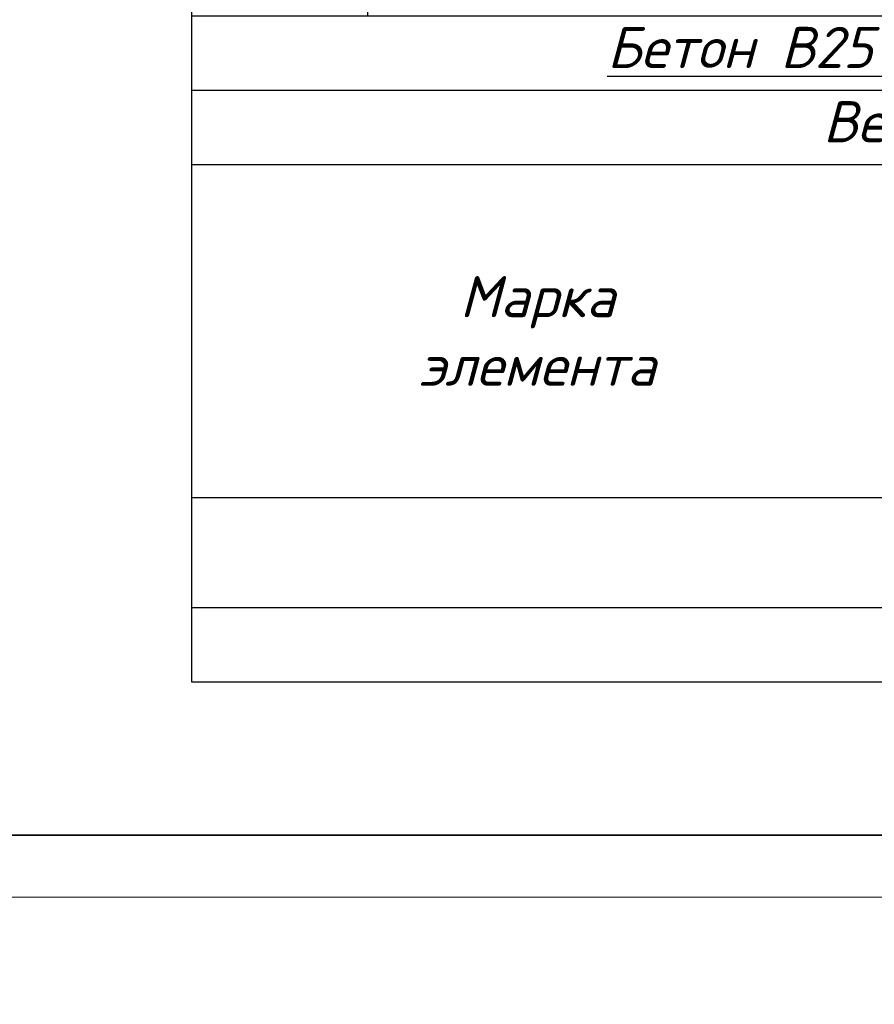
# Model space of a CAD drawing. Header units: millimetres. Extents: x -33345 to 4712671, y -3392 to 121473.
# Tile 407 of 656: x 2258214 to 2265125, y 43634 to 51593. Entities that reach past the tile are written whole.
import ezdxf

# ---------------------------------------------------------------- set-up
doc = ezdxf.new("R2010")
doc.units = ezdxf.units.MM
doc.layers.add('ACO-текст', color=7, linetype='Continuous', lineweight=20)
doc.styles.add('RUSS', font='RUSS.shx', dxfattribs={"width": 0.8, "oblique": 15, "height": 250})
doc.styles.get("Standard").update_dxf_attribs({"font": 'arial.ttf'})
doc.styles.add('Констр', font='isocpeui.ttf')

# ---------------------------------------------------------------- blocks, each defined once
blk = doc.blocks.new('Qwet')
at = {"lineweight": 20}
blk.add_lwpolyline([(350715.1, -737612.1), (410115.1, -737612.1), (410115.1, -695612.1), (350715.1, -695612.1)], close=True, dxfattribs=at)
at = {"lineweight": 35}
blk.add_lwpolyline([(352715.1, -737112.1), (409615.1, -737112.1), (409615.1, -696112.1), (352715.1, -696112.1)], close=True, dxfattribs=at)
blk = doc.blocks.new('*T3717')
at = {"color": 0, "linetype": 'ByBlock', "lineweight": -2, "transparency": 16777216}
for p, q in [((0, 0), (18591.9, 0)), ((0, 0), (0, -16710.7)), ((18591.9, 0), (18591.9, -16710.7)), ((0, -892.5), (18591.9, -892.5)), ((1425.7, -892.5), (1425.7, -11328.1)), ((5597.3, -892.5), (5597.3, -11328.1)), ((10914.3, -892.5), (10914.3, -11328.1)), ((13497.4, -892.5), (13497.4, -11328.1)), ((14819.6, -892.5), (14819.6, -11328.1)), ((16535.1, -892.5), (16535.1, -11328.1)), ((0, -2335.5), (18591.9, -2335.5)), ((0, -3116.7), (18591.9, -3116.7)), ((0, -3717.4), (18591.9, -3717.4)), ((0, -4318.1), (18591.9, -4318.1)), ((0, -4918.7), (18591.9, -4918.7)), ((0, -5519.4), (18591.9, -5519.4)), ((0, -6120.1), (18591.9, -6120.1)), ((0, -6720.7), (18591.9, -6720.7)), ((0, -7321.4), (18591.9, -7321.4)), ((0, -7922.1), (18591.9, -7922.1)), ((0, -8522.8), (18591.9, -8522.8)), ((0, -9123.4), (18591.9, -9123.4)), ((0, -9724.1), (18591.9, -9724.1)), ((0, -10613.4), (18591.9, -10613.4)), ((0, -11328.1), (18591.9, -11328.1)), ((0, -11928.8), (18591.9, -11928.8)), ((0, -12529.5), (18591.9, -12529.5)), ((5597.3, -12529.5), (5597.3, -16710.7)), ((5597.3, -13418.7), (18591.9, -13418.7)), ((16535.1, -13418.7), (16535.1, -16710.7)), ((5597.3, -14019.4), (16535.1, -14019.4)), ((5597.3, -14620.1), (16535.1, -14620.1)), ((10914.3, -14620.1), (10914.3, -16710.7)), ((13497.4, -14620.1), (13497.4, -16710.7)), ((14819.6, -14620.1), (14819.6, -16710.7)), ((0, -15220.8), (18591.9, -15220.8)), ((0, -16110), (18591.9, -16110)), ((0, -16710.7), (18591.9, -16710.7))]:
    blk.add_line(p, q, dxfattribs=at)
at = {"color": 9, "lineweight": 30, "true_color": 0xc7c8ca, "transparency": 16777216}
for points in [[(14819.6, -2335.5), (14819.6, -3116.7), (16535.1, -2335.5), (16535.1, -3116.7)], [(16535.1, -2335.5), (16535.1, -3116.7), (18591.9, -2335.5), (18591.9, -3116.7)], [(14819.6, -3116.7), (14819.6, -3717.4), (16535.1, -3116.7), (16535.1, -3717.4)], [(16535.1, -3116.7), (16535.1, -3717.4), (18591.9, -3116.7), (18591.9, -3717.4)], [(14819.6, -3717.4), (14819.6, -4318.1), (16535.1, -3717.4), (16535.1, -4318.1)], [(16535.1, -3717.4), (16535.1, -4318.1), (18591.9, -3717.4), (18591.9, -4318.1)], [(14819.6, -4318.1), (14819.6, -4918.7), (16535.1, -4318.1), (16535.1, -4918.7)], [(16535.1, -4318.1), (16535.1, -4918.7), (18591.9, -4318.1), (18591.9, -4918.7)], [(14819.6, -4918.7), (14819.6, -5519.4), (16535.1, -4918.7), (16535.1, -5519.4)], [(16535.1, -4918.7), (16535.1, -5519.4), (18591.9, -4918.7), (18591.9, -5519.4)], [(14819.6, -5519.4), (14819.6, -6120.1), (16535.1, -5519.4), (16535.1, -6120.1)], [(16535.1, -5519.4), (16535.1, -6120.1), (18591.9, -5519.4), (18591.9, -6120.1)], [(14819.6, -6120.1), (14819.6, -6720.7), (16535.1, -6120.1), (16535.1, -6720.7)], [(16535.1, -6120.1), (16535.1, -6720.7), (18591.9, -6120.1), (18591.9, -6720.7)], [(14819.6, -6720.7), (14819.6, -7321.4), (16535.1, -6720.7), (16535.1, -7321.4)], [(16535.1, -6720.7), (16535.1, -7321.4), (18591.9, -6720.7), (18591.9, -7321.4)], [(14819.6, -7321.4), (14819.6, -7922.1), (16535.1, -7321.4), (16535.1, -7922.1)], [(16535.1, -7321.4), (16535.1, -7922.1), (18591.9, -7321.4), (18591.9, -7922.1)], [(14819.6, -7922.1), (14819.6, -8522.8), (16535.1, -7922.1), (16535.1, -8522.8)], [(16535.1, -7922.1), (16535.1, -8522.8), (18591.9, -7922.1), (18591.9, -8522.8)], [(14819.6, -8522.8), (14819.6, -9123.4), (16535.1, -8522.8), (16535.1, -9123.4)], [(16535.1, -8522.8), (16535.1, -9123.4), (18591.9, -8522.8), (18591.9, -9123.4)], [(14819.6, -9123.4), (14819.6, -9724.1), (16535.1, -9123.4), (16535.1, -9724.1)], [(16535.1, -9123.4), (16535.1, -9724.1), (18591.9, -9123.4), (18591.9, -9724.1)], [(14819.6, -9724.1), (14819.6, -10613.4), (16535.1, -9724.1), (16535.1, -10613.4)], [(16535.1, -9724.1), (16535.1, -10613.4), (18591.9, -9724.1), (18591.9, -10613.4)], [(14819.6, -10613.4), (14819.6, -11328.1), (16535.1, -10613.4), (16535.1, -11328.1)], [(16535.1, -10613.4), (16535.1, -11328.1), (18591.9, -10613.4), (18591.9, -11328.1)], [(5597.3, -15220.8), (5597.3, -16110), (10914.3, -15220.8), (10914.3, -16110)], [(10914.3, -15220.8), (10914.3, -16110), (13497.4, -15220.8), (13497.4, -16110)], [(13497.4, -15220.8), (13497.4, -16110), (14819.6, -15220.8), (14819.6, -16110)], [(14819.6, -15220.8), (14819.6, -16110), (16535.1, -15220.8), (16535.1, -16110)], [(16535.1, -15220.8), (16535.1, -16110), (18591.9, -15220.8), (18591.9, -16110)], [(5597.3, -16110), (5597.3, -16710.7), (10914.3, -16110), (10914.3, -16710.7)], [(10914.3, -16110), (10914.3, -16710.7), (13497.4, -16110), (13497.4, -16710.7)], [(13497.4, -16110), (13497.4, -16710.7), (14819.6, -16110), (14819.6, -16710.7)], [(14819.6, -16110), (14819.6, -16710.7), (16535.1, -16110), (16535.1, -16710.7)], [(16535.1, -16110), (16535.1, -16710.7), (18591.9, -16110), (18591.9, -16710.7)]]:
    blk.add_solid(points, dxfattribs=at)
at = {"color": 0, "lineweight": 25, "transparency": 16777216, "attachment_point": 5, "style": 'Констр'}
for s, insert, char_height, width in [('Спецификация материалов ', (9295.9, -446.3), 332.232, 18588.542), ('Марка поз', (712.8, -1614), 332.23, 1422.342), ('L элемента, мм', (12205.8, -1614), 332.232, 2579.693), ('Кол-   во', (14158.5, -1614), 332.23, 1318.88), ('Масса   ед, кг', (15677.3, -1614), 332.232, 1712.217), ('Обозначение', (3511.5, -1614), 332.232, 4168.29), ('Наименование', (8255.8, -1614), 332.232, 5313.738), ('Примеч.', (17563.5, -1614), 332.23, 2053.448), ('{\\L\\C230;Материалы К-1*}', (8255.8, -2726.1), 332.232, 5313.738), ('{\\C230;3}', (14158.5, -2726.1), 332.23, 1318.88), ('{\\C230;857.0}', (15677.3, -2726.1), 332.232, 1712.217), ('{\\C230;2571.1}', (17563.5, -2726.1), 332.232, 2053.448), ('{\\C5;1}', (712.8, -3417), 332.23, 1422.342), ('{\\C5;ГОСТ 5781-82}', (3511.5, -3417), 332.232, 4168.29), ('{\\C5;%%C25АIII}', (8255.8, -3417), 332.232, 5313.738), ('{\\C5;4770}', (12205.8, -3417), 332.23, 2579.693), ('{\\C5;4}', (14158.5, -3417), 332.23, 1318.88), ('{\\C5;18.4}', (15677.3, -3417), 332.23, 1712.217), ('{\\C5;73.5}', (17563.5, -3417), 332.23, 2053.448), ('{\\C5;2}', (712.8, -4017.7), 332.23, 1422.342), ('{\\C5;ГОСТ 5781-82}', (3511.5, -4017.7), 332.232, 4168.29), ('{\\C5;%%C22АIII}', (8255.8, -4017.7), 332.232, 5313.738), ('{\\C5;4770}', (12205.8, -4017.7), 332.23, 2579.693), ('{\\C5;8}', (14158.5, -4017.7), 332.23, 1318.88), ('{\\C5;14.2}', (15677.3, -4017.7), 332.23, 1712.217), ('{\\C5;113.7}', (17563.5, -4017.7), 332.232, 2053.448), ('{\\C5;3', (712.8, -4618.4), 332.23, 1422.342), ('{\\C5;ГОСТ 5781-82}', (3511.5, -4618.4), 332.232, 4168.29), ('{\\C5;%%C25АIII}', (8255.8, -4618.4), 332.232, 5313.738), ('{\\C5;3600}', (12205.8, -4618.4), 332.23, 2579.693), ('{\\C5;4}', (14158.5, -4618.4), 332.23, 1318.88), ('{\\C5;13.9}', (15677.3, -4618.4), 332.23, 1712.217), ('{\\C5;55.4}', (17563.5, -4618.4), 332.23, 2053.448), ('{\\C5;4', (712.8, -5219.1), 332.23, 1422.342), ('{\\C5;ГОСТ 5781-82}', (3511.5, -5219.1), 332.232, 4168.29), ('{\\C5;%%C22АIII}', (8255.8, -5219.1), 332.232, 5313.738), ('{\\C5;3000}', (12205.8, -5219.1), 332.23, 2579.693), ('{\\C5;8}', (14158.5, -5219.1), 332.23, 1318.88), ('{\\C5;8.9}', (15677.3, -5219.1), 332.23, 1712.217), ('{\\C5;71.5}', (17563.5, -5219.1), 332.23, 2053.448), ('{\\C5;ГОСТ 5781-82}', (3511.5, -5819.7), 332.232, 4168.29), ('{\\C5;%%C22АIII}', (8255.8, -5819.7), 332.232, 5313.738), ('{\\C5;3600}', (12205.8, -5819.7), 332.23, 2579.693), ('{\\C5;16}', (14158.5, -5819.7), 332.23, 1318.88), ('{\\C5;10.7}', (15677.3, -5819.7), 332.23, 1712.217), ('{\\C5;171.6}', (17563.5, -5819.7), 332.232, 2053.448), ('{\\C5;5', (712.8, -5819.7), 332.23, 1422.342), ('{\\C5;6', (712.8, -6420.4), 332.23, 1422.342), ('{\\C5;ГОСТ 5781-82}', (3511.5, -6420.4), 332.232, 4168.29), ('{\\C5;%%C20АIII}', (8255.8, -6420.4), 332.232, 5313.738), ('{\\C5;3600}', (12205.8, -6420.4), 332.23, 2579.693), ('{\\C5;8}', (14158.5, -6420.4), 332.23, 1318.88), ('{\\C5;8.9}', (15677.3, -6420.4), 332.23, 1712.217), ('{\\C5;71.1}', (17563.5, -6420.4), 332.23, 2053.448), ('{\\C5;%%C20АIII}', (8255.8, -7021.1), 332.232, 5313.738), ('{\\C5;7', (712.8, -7021.1), 332.23, 1422.342), ('{\\C5;ГОСТ 5781-82}', (3511.5, -7021.1), 332.232, 4168.29), ('{\\C5;5380}', (12205.8, -7021.1), 332.23, 2579.693), ('{\\C5;4}', (14158.5, -7021.1), 332.23, 1318.88), ('{\\C5;13.3}', (15677.3, -7021.1), 332.23, 1712.217), ('{\\C5;53.2}', (17563.5, -7021.1), 332.23, 2053.448), ('{\\C5;8}', (712.8, -7621.8), 332.23, 1422.342), ('{\\C5;ГОСТ 5781-82}', (3511.5, -7621.8), 332.232, 4168.29), ('{\\C5;%%C20АIII}', (8255.8, -7621.8), 332.232, 5313.738), ('{\\C5;4780}', (12205.8, -7621.8), 332.23, 2579.693), ('{\\C5;4}', (14158.5, -7621.8), 332.23, 1318.88), ('{\\C5;11.8}', (15677.3, -7621.8), 332.23, 1712.217), ('{\\C5;47.2}', (17563.5, -7621.8), 332.23, 2053.448), ('{\\C5;X-1}', (712.8, -8222.4), 332.23, 1422.342), ('{\\C5;ГОСТ 5781-82}', (3511.5, -8222.4), 332.232, 4168.29), ('{\\C5;%%C8АI}', (8255.8, -8222.4), 332.232, 5313.738), ('{\\C5;1680}', (12205.8, -8222.4), 332.23, 2579.693), ('{\\C5;187}', (14158.5, -8222.4), 332.23, 1318.88), ('{\\C5;0.7}', (15677.3, -8222.4), 332.23, 1712.217), ('{\\C5;124.1}', (17563.5, -8222.4), 332.232, 2053.448), ('{\\C5;X-2}', (712.8, -8823.1), 332.23, 1422.342), ('{\\C5;ГОСТ 5781-82}', (3511.5, -8823.1), 332.232, 4168.29), ('{\\C5;%%C8АI}', (8255.8, -8823.1), 332.232, 5313.738), ('{\\C5;1680}', (12205.8, -8823.1), 332.23, 2579.693), ('{\\C5;62}', (14158.5, -8823.1), 332.23, 1318.88), ('{\\C5;0.7}', (15677.3, -8823.1), 332.23, 1712.217), ('{\\C5;41.1}', (17563.5, -8823.1), 332.23, 2053.448), ('{\\C5;X-3}', (712.8, -9423.8), 332.23, 1422.342), ('{\\C5;ГОСТ 5781-82}', (3511.5, -9423.8), 332.232, 4168.29), ('{\\C5;%%C8АI}', (8255.8, -9423.8), 332.232, 5313.738), ('{\\C5;1680}', (12205.8, -9423.8), 332.23, 2579.693), ('{\\C5;52}', (14158.5, -9423.8), 332.23, 1318.88), ('{\\C5;0.7}', (15677.3, -9423.8), 332.23, 1712.217), ('{\\C5;34.5}', (17563.5, -9423.8), 332.23, 2053.448), ('{\\L\\C230;Детал "А". Накладки}', (8255.8, -10168.8), 332.232, 5313.738), ('{\\C230;120}', (14158.5, -10168.8), 332.232, 1318.88), ('{\\C230;1.7}', (15677.3, -10168.8), 332.232, 1712.217), ('{\\C230;200.7}', (17563.5, -10168.8), 332.232, 2053.448), ('{\\C5;1}', (712.8, -10970.8), 332.23, 1422.342), ('{\\C5;ГОСТ 5781-82}', (3511.5, -10970.8), 332.232, 4168.29), ('{\\C5;%%C20АIII}', (8255.8, -10970.8), 332.232, 5313.738), ('{\\C5;340}', (12205.8, -10970.8), 332.23, 2579.693), ('{\\C5;2}', (14158.5, -10970.8), 332.23, 1318.88), ('{\\C5;0.8}', (15677.3, -10970.8), 332.23, 1712.217), ('{\\C5;1.7}', (17563.5, -10970.8), 332.23, 2053.448), ('{\\L\\C230;Бетон В25                        3.96 м³   расп.1 колон  }', (9295.9, -11628.5), 332.232, 18588.542), ('\\A1;Ведомось расхода стали на элемент, кг', (9295.9, -12229.1), 332.232, 18588.542), ('\\A1;Изделия арматурные', (12094.6, -12974.1), 332.232, 12991.265), ('Марка \\Pэлемента', (2798.6, -13875.1), 332.23, 5593.954), ('\\A1; Арматура класса  А-III', (11066.2, -13719.1), 332.232, 10934.496), ('{\\C5;ГОСТ 5781-82}', (11066.2, -14319.8), 332.232, 10934.496), ('Всего', (17563.5, -14319.8), 332.23, 2053.448), ('%%C8', (8255.8, -14920.4), 332.23, 5313.738), ('%%C22', (12205.8, -14920.4), 332.23, 2579.693), ('%%C25', (14158.5, -14920.4), 332.23, 1318.88), ('%%C20', (15677.3, -14920.4), 332.23, 1712.217), ('599.2', (8255.8, -15665.4), 332.23, 5313.738), ('1070.7', (12205.8, -15665.4), 332.23, 2579.693), ('386.7', (14158.5, -15665.4), 332.23, 1318.88), ('2771.9', (17563.5, -15665.4), 332.23, 2053.448)]:
    blk.add_mtext(s, dxfattribs=dict(at, insert=insert, char_height=char_height, width=width))
at = {"color": 0, "lineweight": 25, "transparency": 16777216, "insert": (15677.3, -15665.4), "char_height": 332.232, "width": 1712.217, "attachment_point": 5}
blk.add_mtext('{\\fISOCPEUR|b0|i1|c204|p34;715.3}', dxfattribs=at)

msp = doc.modelspace()

# ---------------------------------------------------------------- block references
at = {"rotation": 270}
msp.add_blockref('Qwet', (2988664.059, 454616.444, 1359241.5), dxfattribs=at)
msp.add_blockref('*T3717', (2259601.707, 62952.303))

# ---------------------------------------------------------------- texts
at = {"layer": 'ACO-текст', "insert": (2219467.004, 70189.721, 1359241.5), "char_height": 300, "width": 18353.93755, "attachment_point": 1, "line_spacing_factor": 1.2, "style": 'RUSS'}
msp.add_mtext('\\A1;\\pi-600,l600,t600;1.^IОбщие указания см. на л. КЖ-\\P2.^ICтыки рабочей арматуры должны быть выполнены согласно "Детали А" (сварное соединение {\\A0;L\\H0.7x;\\S^ н;}=dх10х1.3), где d-диаметр рабочей арматуры колонны. Для d=28А400, {\\A0;L\\H0.7x;\\S^ н;}=364мм. Стыки необходимо размещать вне зоны действия максимальных усилий, согласно (КМК 2.01.03-96). Допускается двусторонние швы длиной 4хd{\\H0.7x;\\S^ н;} для соединения арматуры классов А240, А300, А400.\\P3.^IСоединения пересечений стержней арматуры выполнять вязаными стальной отожженной проволокой d=0.8-1.0мм. Применение ручной электродуговой сварки не допускается! \\P{\\A0;4.^IОпалубку колонн снимать после набора прочности бетона не менее \\fISOCPEUR|b0|i1|c238|p34;70%\\fISOCPEUR|b0|i1|c204|p34;.\\P}5.^IКолонны замаркированы на л. КЖ-__\\P6.^IЗакладные детали МН1 учтены в расходе на л. КЖ-__  Ориентацию закладных деталей уточнять по месту - располагать только со стороны примыкания кирпичных стен.', dxfattribs=at)

doc.saveas('drawing.dxf')
